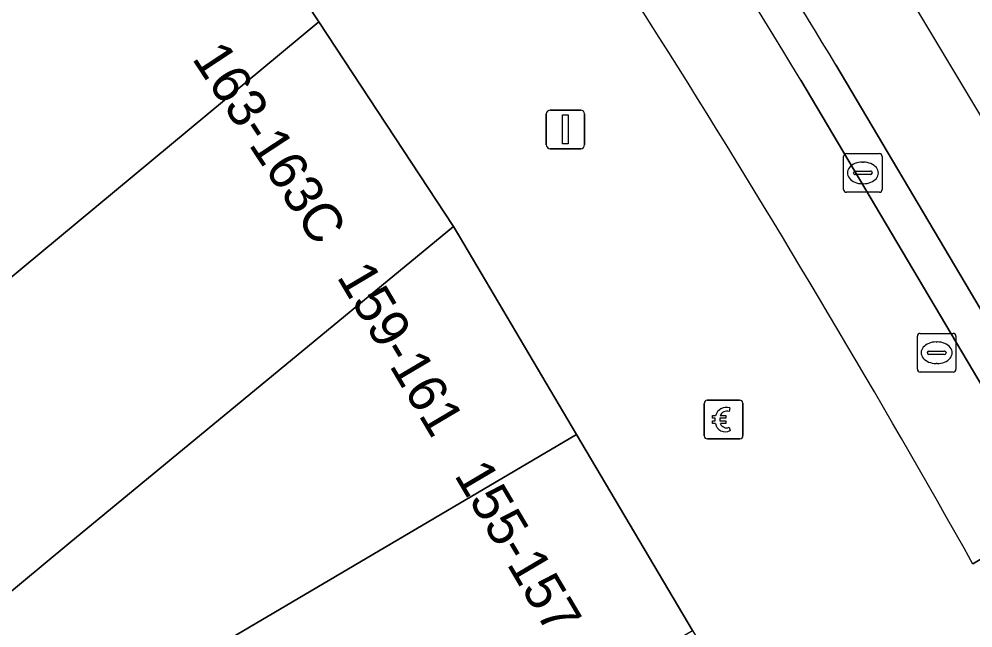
# Model space of a CAD drawing. Extents: x 160377 to 161131, y 383938 to 384853.
# Drawn here: x 161014.61 to 161039.32, y 384469.67 to 384485.45 of the extents above; entities that cross this region are included whole.
import ezdxf

# ---------------------------------------------------------------- set-up
doc = ezdxf.new("R2010")
doc.units = 0
for name, color, linetype in [('IMGEO_Betaalautomaat', 7, 'Continuous'), ('IMGEO_Fietspad_gesloten', 7, 'Continuous'), ('IMGEO_Fietspad_open', 7, 'Continuous'), ('IMGEO_Kolk', 7, 'Continuous'), ('IMGEO_Lichtmast', 7, 'Continuous'), ('IMGEO_Pand', 7, 'Continuous'), ('IMGEO_Pand_nummerreeks', 7, 'Continuous'), ('IMGEO_Parkeervlak_open', 7, 'Continuous'), ('IMGEO_Rioolput', 7, 'Continuous'), ('IMGEO_Voetpad_open', 7, 'Continuous')]:
    doc.layers.add(name, color=color, linetype=linetype)

msp = doc.modelspace()

# ---------------------------------------------------------------- linework, layer by layer
at = {"layer": 'IMGEO_Betaalautomaat'}
for p, q in [((161032.358, 384474.645), (161032.358, 384475.486)), ((161032.358, 384475.486), (161032.358, 384474.645)), ((161032.433, 384475.569), (161033.274, 384475.569)), ((161033.274, 384475.569), (161032.433, 384475.569)), ((161033.02, 384475.374), (161033.003, 384475.274)), ((161033.357, 384475.495), (161033.357, 384474.654)), ((161033.357, 384474.654), (161033.357, 384475.495)), ((161032.641, 384475.033), (161032.641, 384475.101)), ((161032.762, 384475.101), (161032.762, 384475.033)), ((161033.007, 384474.868), (161033.029, 384474.781)), ((161033.283, 384474.57), (161032.442, 384474.57)), ((161032.442, 384474.57), (161033.283, 384474.57))]:
    msp.add_line(p, q, dxfattribs=at)
for points in [[(161032.641, 384475.101), (161032.572, 384475.101), (161032.572, 384475.17), (161032.651, 384475.17)], [(161032.773, 384475.17), (161032.92, 384475.17), (161032.92, 384475.101), (161032.762, 384475.101)], [(161032.646, 384474.964), (161032.572, 384474.964), (161032.572, 384475.033), (161032.641, 384475.033)], [(161032.762, 384475.033), (161032.92, 384475.033), (161032.92, 384474.964), (161032.776, 384474.964)]]:
    msp.add_lwpolyline(points, dxfattribs=at)
for centre, radius, start, end in [((161032.436, 384475.492), 0.0779, 92.4484, 184.2845), ((161032.436, 384475.492), 0.0779, 92.4484, 184.2845), ((161032.934, 384475.094), 0.293, 73.014, 165.0139), ((161033.28, 384475.492), 0.0779, 2.4484, 94.2845), ((161033.28, 384475.492), 0.0779, 2.4484, 94.2845), ((161032.94, 384475.107), 0.179, 69.3236, 159.5683), ((161032.907, 384475.019), 0.267, 191.8096, 297.0389), ((161032.94, 384475.034), 0.179, 202.7625, 291.8693), ((161032.436, 384474.648), 0.0779, 182.4484, 274.2845), ((161032.436, 384474.648), 0.0779, 182.4484, 274.2845), ((161033.28, 384474.648), 0.0779, 272.4484, 4.2845), ((161033.28, 384474.648), 0.0779, 272.4484, 4.2845)]:
    msp.add_arc(centre, radius, start, end, dxfattribs=at)
at = {"layer": 'IMGEO_Fietspad_gesloten'}
for points in [[(161061.891, 384445.653), (161031.994, 384495.497), (161024.93, 384505.299), (161022.755, 384503.576), (161023.668, 384502.352)], [(161035.767, 384484.262), (161059.475, 384444.228), (161061.891, 384445.653)]]:
    msp.add_lwpolyline(points, dxfattribs=at)
msp.add_arc((160840.964, 384367.064), 227.34, 31.032, 36.51899, dxfattribs=at)
at = {"layer": 'IMGEO_Fietspad_open'}
msp.add_lwpolyline([(161034.859, 384483.863), (161041.518, 384472.629), (161044.226, 384468.061), (161045.415, 384466.054), (161047.068, 384463.264), (161056.553, 384447.261), (161056.903, 384446.671), (161058.642, 384443.737), (161059.475, 384444.228), (161035.767, 384484.262)], dxfattribs=at)
for centre, radius, start, end in [((160840.964, 384367.064), 227.34, 31.032, 36.51899), ((160844.756, 384369.705), 221.745, 30.98504, 34.68636)]:
    msp.add_arc(centre, radius, start, end, dxfattribs=at)
at = {"layer": 'IMGEO_Kolk'}
for p, q in [((161035.968, 384481.034), (161035.968, 384481.886)), ((161036.043, 384481.96), (161036.895, 384481.96)), ((161036.969, 384481.886), (161036.969, 384481.034)), ((161036.456, 384481.74), (161036.481, 384481.74)), ((161036.227, 384481.454), (161036.227, 384481.466)), ((161036.665, 384481.417), (161036.267, 384481.417)), ((161036.27, 384481.503), (161036.668, 384481.503)), ((161036.711, 384481.466), (161036.711, 384481.454)), ((161036.479, 384481.18), (161036.454, 384481.18)), ((161036.895, 384480.96), (161036.043, 384480.96))]:
    msp.add_line(p, q, dxfattribs=at)
for points in [[(161035.968, 384481.034), (161035.968, 384481.886)], [(161036.043, 384481.96), (161036.895, 384481.96)], [(161036.969, 384481.886), (161036.969, 384481.034)], [(161036.895, 384480.96), (161036.043, 384480.96)]]:
    msp.add_lwpolyline(points, dxfattribs=at)
for centre, radius, start, end in [((161036.045, 384481.884), 0.0765, 91.552, 178.448), ((161036.045, 384481.884), 0.0765, 91.552, 178.448), ((161036.893, 384481.884), 0.0765, 1.552, 88.448), ((161036.893, 384481.884), 0.0765, 1.552, 88.448), ((161036.267, 384481.463), 0.0403, 85.8775, 175.7526), ((161036.264, 384481.453), 0.0366, 178.938, 274.7102), ((161036.668, 384481.46), 0.043, 264.8664, 352.4533), ((161036.672, 384481.465), 0.0386, 1.7309, 96.639), ((161036.045, 384481.036), 0.0765, 181.552, 268.448), ((161036.045, 384481.036), 0.0765, 181.552, 268.448), ((161036.893, 384481.036), 0.0765, 271.552, 358.448), ((161036.893, 384481.036), 0.0765, 271.552, 358.448)]:
    msp.add_arc(centre, radius, start, end, dxfattribs=at)
for centre, major_axis, ratio, start_param, end_param in [((161036.455, 384481.46), (-0.387, 0.002), 0.722429, 4.712389, 7.853982), ((161036.48, 384481.46), (-0.39, 0.002), 0.717154, 1.570796, 4.712389)]:
    msp.add_ellipse(centre, major_axis=major_axis, ratio=ratio, start_param=start_param, end_param=end_param, dxfattribs=at)
at = {"layer": 'IMGEO_Lichtmast'}
for p, q in [((161028.267, 384482.189), (161028.267, 384482.989)), ((161028.267, 384482.989), (161028.267, 384482.189)), ((161028.367, 384483.089), (161029.157, 384483.089)), ((161029.157, 384483.089), (161028.367, 384483.089)), ((161029.257, 384482.989), (161029.257, 384482.189)), ((161029.257, 384482.189), (161029.257, 384482.989)), ((161029.157, 384482.089), (161028.367, 384482.089)), ((161028.367, 384482.089), (161029.157, 384482.089))]:
    msp.add_line(p, q, dxfattribs=at)
msp.add_lwpolyline([(161028.687, 384482.964), (161028.837, 384482.964), (161028.837, 384482.214), (161028.687, 384482.214), (161028.687, 384482.964)], dxfattribs=at)
for centre, start, end in [((161028.367, 384482.989), 90, 180), ((161028.367, 384482.989), 90, 180), ((161029.157, 384482.989), 0, 90), ((161029.157, 384482.989), 360, 90), ((161028.367, 384482.189), 180, 270), ((161028.367, 384482.189), 180, 270), ((161029.157, 384482.189), 270, 0), ((161029.157, 384482.189), 270, 0)]:
    msp.add_arc(centre, 0.1, start, end, dxfattribs=at)
at = {"layer": 'IMGEO_Pand'}
for points in [[(161022.376, 384485.373), (161018.068, 384491.919), (161012.403, 384487.106), (161013.117, 384486.245), (161000, 384475.366), (160989.943, 384467.026), (160994.149, 384461.954), (160998.539, 384465.596), (161009.515, 384474.441), (161009.387, 384474.596)], [(161025.861, 384480.076), (161022.376, 384485.373), (161009.387, 384474.596), (161009.515, 384474.441), (160998.539, 384465.596), (160998.665, 384465.445), (161000, 384463.835), (161002.427, 384460.908), (161013.384, 384469.774), (161015.892, 384471.854)], [(161029.052, 384474.686), (161026.018, 384479.817), (161025.892, 384480.03), (161025.861, 384480.076), (161015.892, 384471.854), (161013.384, 384469.774), (161002.427, 384460.908), (161000, 384458.896), (160999.808, 384458.737), (161000.762, 384457.452), (161005.273, 384460.837), (161017.867, 384468.317), (161018.016, 384468.181)], [(161032.057, 384469.602), (161029.052, 384474.686), (161018.016, 384468.181), (161017.867, 384468.317), (161005.273, 384460.837), (161000.762, 384457.452), (161000, 384456.88), (160999.895, 384456.801), (161000, 384456.619), (161002.748, 384451.85), (161018.102, 384460.989), (161021.247, 384462.908), (161021.107, 384463.147)]]:
    msp.add_lwpolyline(points, close=True, dxfattribs=at)
at = {"layer": 'IMGEO_Parkeervlak_open'}
msp.add_lwpolyline([(161039.319, 384471.326), (161041.518, 384472.629), (161034.859, 384483.863)], dxfattribs=at)
for centre, radius, start, end in [((160767.44, 384318.704), 311.787, 29.30812, 34.80302), ((160844.756, 384369.705), 221.745, 30.98504, 34.68636)]:
    msp.add_arc(centre, radius, start, end, dxfattribs=at)
at = {"layer": 'IMGEO_Rioolput'}
for p, q in [((161037.879, 384476.375), (161037.879, 384477.227)), ((161037.954, 384477.301), (161038.806, 384477.301)), ((161038.367, 384477.081), (161038.392, 384477.081)), ((161038.88, 384477.227), (161038.88, 384476.375)), ((161038.181, 384476.844), (161038.579, 384476.844)), ((161038.138, 384476.795), (161038.138, 384476.807)), ((161038.576, 384476.758), (161038.178, 384476.758)), ((161038.622, 384476.807), (161038.622, 384476.795)), ((161038.39, 384476.521), (161038.365, 384476.521)), ((161038.806, 384476.301), (161037.954, 384476.301))]:
    msp.add_line(p, q, dxfattribs=at)
for points in [[(161037.879, 384476.375), (161037.879, 384477.227)], [(161037.954, 384477.301), (161038.806, 384477.301)], [(161038.88, 384477.227), (161038.88, 384476.375)], [(161038.806, 384476.301), (161037.954, 384476.301)]]:
    msp.add_lwpolyline(points, dxfattribs=at)
for centre, radius, start, end in [((161037.956, 384477.225), 0.0765, 91.552, 178.448), ((161037.956, 384477.225), 0.0765, 91.552, 178.448), ((161038.804, 384477.225), 0.0765, 1.552, 88.448), ((161038.804, 384477.225), 0.0765, 1.552, 88.448), ((161038.178, 384476.804), 0.0403, 85.8775, 175.7526), ((161038.583, 384476.806), 0.0386, 1.7309, 96.639), ((161038.175, 384476.794), 0.0366, 178.938, 274.7102), ((161038.579, 384476.801), 0.043, 264.8664, 352.4533), ((161037.956, 384476.377), 0.0765, 181.552, 268.448), ((161037.956, 384476.377), 0.0765, 181.552, 268.448), ((161038.804, 384476.377), 0.0765, 271.552, 358.448), ((161038.804, 384476.377), 0.0765, 271.552, 358.448)]:
    msp.add_arc(centre, radius, start, end, dxfattribs=at)
for centre, major_axis, ratio, start_param, end_param in [((161038.366, 384476.801), (-0.387, 0.002), 0.722429, 4.712389, 7.853982), ((161038.391, 384476.801), (-0.39, 0.002), 0.717154, 1.570796, 4.712389)]:
    msp.add_ellipse(centre, major_axis=major_axis, ratio=ratio, start_param=start_param, end_param=end_param, dxfattribs=at)
at = {"layer": 'IMGEO_Voetpad_open'}
for points in [[(161004.794, 384508.616), (161008.968, 384503.581), (161011.937, 384500), (161013.215, 384498.459), (161014.573, 384496.839), (161018.011, 384492.005), (161018.068, 384491.919), (161022.376, 384485.373), (161025.861, 384480.076), (161025.892, 384480.03), (161026.018, 384479.817), (161029.052, 384474.686), (161032.057, 384469.602), (161035.213, 384464.264), (161038.277, 384459.081), (161041.371, 384453.848)], [(161041.518, 384472.629), (161039.319, 384471.326)]]:
    msp.add_lwpolyline(points, dxfattribs=at)
msp.add_arc((160767.44, 384318.704), 311.787, 29.30812, 34.80302, dxfattribs=at)

# ---------------------------------------------------------------- texts
at = {"layer": 'IMGEO_Pand_nummerreeks'}
for s, rotation, p in [('163-163C', 303.3459, (161019.07, 384484.429)), ('159-161', 300.6187, (161022.822, 384478.771)), ('155-157', 300.59, (161025.865, 384473.631))]:
    msp.add_text(s, height=1, rotation=rotation, dxfattribs=at).set_placement(p)

doc.saveas('drawing.dxf')
